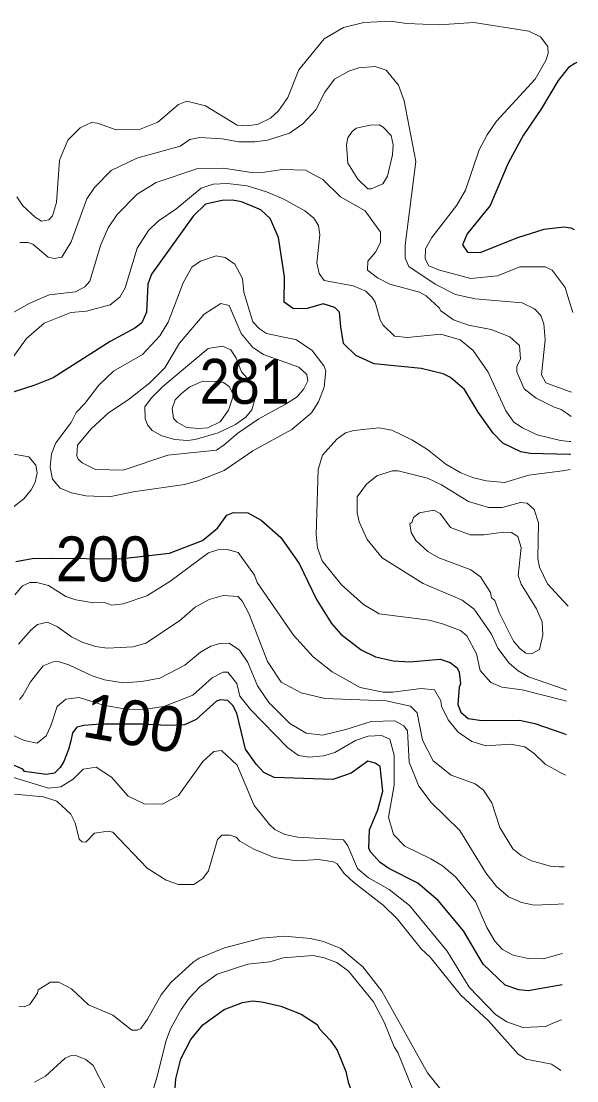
# Model space of a CAD drawing. Extents: x 673.3 to 698.5, y 6984.3 to 7012.3.
# Drawn here: x 697.246 to 698.236, y 6995.852 to 6997.739 of the extents above; entities that cross this region are included whole.
import ezdxf
from ezdxf.enums import TextEntityAlignment as Align

# ---------------------------------------------------------------- set-up
doc = ezdxf.new("R2010")
doc.units = 0
doc.header["$LTSCALE"] = 0.032
doc.layers.add('1', color=7, linetype='Continuous', lineweight=25)
doc.layers.add('2', color=7, linetype='Continuous', lineweight=13)
doc.layers.add('21', color=7, linetype='Continuous')
doc.layers.add('61', color=7, linetype='Continuous')

msp = doc.modelspace()

# ---------------------------------------------------------------- linework, layer by layer
at = {"layer": '1'}
for points in [[(698.2356, 6997.6653), (698.2323, 6997.6635), (698.2205, 6997.6569), (698.2024, 6997.6333), (698.1729, 6997.5834), (698.1401, 6997.5358), (698.1134, 6997.4865), (698.0811, 6997.4109), (698.0401, 6997.3602), (698.0317, 6997.3409), (698.0408, 6997.3279), (698.0631, 6997.3271), (698.1302, 6997.354), (698.1772, 6997.3686), (698.2123, 6997.3728), (698.2251, 6997.3711), (698.2308, 6997.3682)], [(698.2245, 6996.9676), (698.2226, 6996.9676), (698.1523, 6996.9692), (698.136, 6996.9723), (698.1037, 6996.9876), (698.0868, 6997.0056), (698.06, 6997.0431), (698.0357, 6997.0836), (698.0107, 6997.1046), (697.9977, 6997.1112), (697.9585, 6997.1206), (697.8748, 6997.1292), (697.8418, 6997.1439), (697.82, 6997.1651), (697.8152, 6997.1947), (697.8125, 6997.2212), (697.8044, 6997.2294), (697.7838, 6997.2358), (697.7553, 6997.2277), (697.7306, 6997.227), (697.7143, 6997.239), (697.7148, 6997.2839), (697.7042, 6997.354), (697.689, 6997.3879), (697.6728, 6997.4035), (697.638, 6997.4176), (697.6223, 6997.4207), (697.6038, 6997.4199), (697.5742, 6997.4135), (697.5519, 6997.3919), (697.4778, 6997.2885), (697.4713, 6997.2706), (697.4689, 6997.2208), (697.4605, 6997.2023), (697.4479, 6997.1925), (697.404, 6997.1685), (697.3025, 6997.1039), (697.2699, 6997.0913), (697.1125, 6997.0405)], [(697.5685, 6996.8142), (697.5955, 6996.8364), (697.6122, 6996.8595), (697.6237, 6996.8645), (697.6497, 6996.8636), (697.6731, 6996.8509), (697.7085, 6996.8195), (697.7409, 6996.7733), (697.7717, 6996.7093), (697.7986, 6996.6669), (697.8153, 6996.6476), (697.8514, 6996.6196), (697.8771, 6996.6075), (697.9088, 6996.5999), (697.9383, 6996.5983), (697.9923, 6996.6032), (698.0097, 6996.5974), (698.0226, 6996.5876), (698.026, 6996.58), (698.0284, 6996.5594), (698.0259, 6996.5535), (698.0236, 6996.5225), (698.0287, 6996.5085), (698.0417, 6996.4973), (698.0664, 6996.4941), (698.1337, 6996.4948), (698.1607, 6996.4888), (698.2109, 6996.4713), (698.2165, 6996.4693)], [(697.236, 6996.777), (697.265, 6996.7823), (697.3008, 6996.7831), (697.4211, 6996.7817), (697.5096, 6996.7919), (697.5685, 6996.8142)], [(698.2094, 6996.0231), (698.1994, 6996.0214), (698.149, 6996.0128), (698.1321, 6996.0143), (698.1078, 6996.0229), (698.069, 6996.0602), (698.0334, 6996.1192), (697.9883, 6996.1734), (697.9524, 6996.2042), (697.9006, 6996.2307), (697.8852, 6996.241), (697.868, 6996.2602), (697.8648, 6996.2669), (697.8664, 6996.2991), (697.8811, 6996.3347), (697.8898, 6996.3683), (697.8854, 6996.412), (697.8761, 6996.4182), (697.8632, 6996.4213), (697.8337, 6996.4003), (697.8009, 6996.3889), (697.6965, 6996.3925), (697.678, 6996.4014), (697.6642, 6996.4161), (697.6452, 6996.4431), (697.6301, 6996.507), (697.6229, 6996.5205), (697.6135, 6996.5298), (697.6009, 6996.5306), (697.5936, 6996.5282), (697.5571, 6996.4958), (697.5367, 6996.4862), (697.5053, 6996.4853), (697.4617, 6996.4872), (697.3871, 6996.4873), (697.357, 6996.4853), (697.3446, 6996.4818), (697.337, 6996.472), (697.3343, 6996.458), (697.3297, 6996.4422), (697.3215, 6996.4208), (697.3149, 6996.4103), (697.305, 6996.4004), (697.29, 6996.3979), (697.2515, 6996.4033), (697.2484, 6996.4071), (697.2248, 6996.4173)], [(697.5112, 6995.7214), (697.5211, 6995.8558), (697.5301, 6995.8916), (697.5476, 6995.9261), (697.569, 6995.9522), (697.6074, 6995.9793), (697.6402, 6995.9916), (697.6578, 6995.9948)], [(697.6578, 6995.9948), (697.6744, 6995.9933), (697.708, 6995.9851), (697.7445, 6995.971), (697.7728, 6995.9528), (697.7772, 6995.9447), (697.7959, 6995.9249), (697.8083, 6995.907), (697.8238, 6995.8688), (697.8283, 6995.8499), (697.8475, 6995.7972), (697.8689, 6995.7509), (697.8952, 6995.7088), (697.9158, 6995.6872), (697.9268, 6995.6797), (697.979, 6995.6624), (698.0145, 6995.6413), (698.0506, 6995.6063), (698.0811, 6995.5861), (698.1194, 6995.5787), (698.1586, 6995.5818), (698.193, 6995.5885), (698.2025, 6995.5904)]]:
    msp.add_lwpolyline(points, dxfattribs=at)
at = {"layer": '2'}
for points in [[(698.2285, 6997.2206), (698.2192, 6997.2506), (698.2148, 6997.2648), (698.1918, 6997.2956), (698.1792, 6997.3019), (698.1338, 6997.3018), (698.0941, 6997.2855), (698.0465, 6997.2807), (697.9889, 6997.2961), (697.9721, 6997.3037), (697.9652, 6997.3157), (697.9658, 6997.3335), (697.977, 6997.354), (698.0219, 6997.4116), (698.037, 6997.4381), (698.0617, 6997.5103), (698.0758, 6997.5367), (698.0924, 6997.5608), (698.1611, 6997.6357), (698.1803, 6997.6693), (698.1847, 6997.6818), (698.1839, 6997.6941), (698.1707, 6997.7115), (698.15, 6997.7211), (698.052, 6997.7367), (697.9901, 6997.7326), (697.9324, 6997.7348), (697.9041, 6997.7391), (697.8562, 6997.7367), (697.8197, 6997.7279), (697.7852, 6997.7076), (697.74, 6997.6525), (697.7206, 6997.6035), (697.7042, 6997.5796), (697.6895, 6997.5667), (697.6678, 6997.556), (697.6493, 6997.5526), (697.6306, 6997.5542), (697.5742, 6997.5884), (697.5408, 6997.5967), (697.5259, 6997.5907), (697.489, 6997.5596), (697.4562, 6997.5462), (697.4147, 6997.5454), (697.3816, 6997.5576), (697.3711, 6997.559), (697.3508, 6997.5494), (697.3288, 6997.5271), (697.3137, 6997.4917), (697.3085, 6997.4165), (697.3015, 6997.3923), (697.2951, 6997.3852), (697.2817, 6997.3833), (697.2705, 6997.3902), (697.2487, 6997.4105), (697.2377, 6997.4264)], [(697.2433, 6997.3448), (697.2574, 6997.3452), (697.2665, 6997.3422), (697.2938, 6997.3187), (697.3046, 6997.3166), (697.3179, 6997.3188), (697.3346, 6997.3461), (697.3624, 6997.4227), (697.3764, 6997.443), (697.4058, 6997.4731), (697.4516, 6997.4953), (697.5286, 6997.5166), (697.5462, 6997.5282), (697.5639, 6997.5321), (697.6039, 6997.5299), (697.6333, 6997.5244), (697.6617, 6997.5242), (697.6842, 6997.5275), (697.7238, 6997.5397), (697.7472, 6997.5566), (697.7708, 6997.5811), (697.7864, 6997.6126), (697.8037, 6997.6359), (697.8296, 6997.6504), (697.8471, 6997.6562), (697.8761, 6997.6585), (697.8957, 6997.6518), (697.9178, 6997.6249), (697.9282, 6997.597), (697.9485, 6997.4892), (697.9299, 6997.3403), (697.9299, 6997.3174), (697.9361, 6997.3022), (697.9834, 6997.2706), (698.0192, 6997.2525), (698.0546, 6997.2449), (698.1383, 6997.2375), (698.1603, 6997.2269), (698.1717, 6997.2148), (698.1767, 6997.2003), (698.179, 6997.1716), (698.1727, 6997.1095), (698.1806, 6997.0952), (698.2207, 6997.0804), (698.2262, 6997.0784)], [(698.2256, 6997.0355), (698.2181, 6997.0407), (698.2078, 6997.0479), (698.1953, 6997.0517), (698.1633, 6997.0678), (698.1417, 6997.0844), (698.1286, 6997.1145), (698.1286, 6997.124), (698.135, 6997.1382), (698.1336, 6997.1618), (698.1161, 6997.1768), (698.0827, 6997.1903), (698.0423, 6997.198), (698.016, 6997.2075), (697.9931, 6997.2232), (697.9906, 6997.229), (697.9671, 6997.2503), (697.9553, 6997.2564), (697.9027, 6997.2707), (697.8805, 6997.2819), (697.8627, 6997.2959), (697.8632, 6997.3116), (697.8766, 6997.3279), (697.8858, 6997.3453), (697.8858, 6997.3637), (697.8586, 6997.4016), (697.8148, 6997.4266), (697.7828, 6997.4574), (697.752, 6997.4736), (697.711, 6997.4753), (697.679, 6997.4704), (697.656, 6997.4697), (697.6063, 6997.4777), (697.5602, 6997.4769), (697.4858, 6997.452), (697.4521, 6997.4309), (697.4167, 6997.3947), (697.4006, 6997.371), (697.3868, 6997.3399), (697.368, 6997.2761), (697.3589, 6997.2659), (697.3421, 6997.2571), (697.2956, 6997.2519), (697.2598, 6997.2364), (697.224, 6997.2162)], [(697.2182, 6997.1229), (697.2551, 6997.1744), (697.2864, 6997.2016), (697.334, 6997.2205), (697.3617, 6997.2229), (697.4044, 6997.2339), (697.4212, 6997.2477), (697.4306, 6997.2644), (697.452, 6997.335), (697.4727, 6997.3663), (697.4899, 6997.3831), (697.5212, 6997.4046), (697.566, 6997.4415), (697.5876, 6997.4492), (697.613, 6997.4501), (697.6484, 6997.4459), (697.6829, 6997.4352), (697.7137, 6997.4221), (697.7507, 6997.4012), (697.7669, 6997.3881), (697.7752, 6997.3753), (697.7775, 6997.3589), (697.7722, 6997.3087), (697.7768, 6997.2898), (697.7855, 6997.2776), (697.8373, 6997.2676), (697.8594, 6997.2584), (697.8712, 6997.2472), (697.876, 6997.2386), (697.8854, 6997.2072), (697.8904, 6997.1981), (697.9106, 6997.178), (697.9341, 6997.1757), (697.9931, 6997.1821), (698.0276, 6997.1715), (698.0507, 6997.1525), (698.0776, 6997.114), (698.1092, 6997.0456), (698.1236, 6997.0249), (698.1389, 6997.0148), (698.1651, 6997.0025), (698.2065, 6996.9924), (698.2223, 6996.9909), (698.2248, 6996.9907)], [(698.224, 6996.9406), (698.2103, 6996.9387), (698.15, 6996.9305), (698.1067, 6996.9177), (698.0742, 6996.9205), (698.0498, 6996.9266), (698.0287, 6996.9352), (698.0022, 6996.9504), (697.9695, 6996.9763), (697.9415, 6996.9939), (697.9061, 6997.0109), (697.8831, 6997.0151), (697.838, 6997.0102), (697.8232, 6997.0061), (697.8077, 6996.9948), (697.7823, 6996.9666), (697.775, 6996.9408), (697.771, 6996.8253), (697.7736, 6996.8012), (697.782, 6996.7785), (697.8163, 6996.7354), (697.8555, 6996.7002), (697.8837, 6996.6838), (697.9725, 6996.6723), (697.9961, 6996.6663), (698.0286, 6996.6539), (698.0397, 6996.6447), (698.0569, 6996.6127), (698.0634, 6996.5831), (698.0822, 6996.5618), (698.1022, 6996.5533), (698.1383, 6996.5485), (698.2109, 6996.5299), (698.2175, 6996.5282)], [(697.2158, 6996.9712), (697.2589, 6996.9632), (697.2716, 6996.9486), (697.2743, 6996.935), (697.2705, 6996.9185), (697.2632, 6996.9045), (697.2501, 6996.8885), (697.2317, 6996.8742)], [(698.2178, 6996.5482), (698.1994, 6996.5545), (698.1495, 6996.5715), (698.131, 6996.5825), (698.1151, 6996.5961), (698.0951, 6996.6227), (698.0836, 6996.6474), (698.0527, 6996.692), (698.0314, 6996.7084), (697.9619, 6996.7378), (697.889, 6996.7834), (697.8621, 6996.8165), (697.8475, 6996.8477), (697.8443, 6996.864), (697.8444, 6996.8919), (697.8611, 6996.9147), (697.8793, 6996.9296), (697.9064, 6996.9385), (697.9174, 6996.9386), (697.9695, 6996.9254), (697.9945, 6996.9137), (698.0428, 6996.8838), (698.078, 6996.8734), (698.1025, 6996.8734), (698.1351, 6996.8824), (698.1472, 6996.8807), (698.1597, 6996.8699), (698.1676, 6996.8461), (698.166, 6996.7826), (698.1693, 6996.7669), (698.1834, 6996.7374), (698.2117, 6996.7066), (698.2202, 6996.6974)], [(698.2154, 6996.3965), (698.2071, 6996.401), (698.179, 6996.4164), (698.1595, 6996.4353), (698.1429, 6996.4469), (698.1177, 6996.4516), (698.0742, 6996.449), (698.0487, 6996.4566), (698.0239, 6996.4733), (698.0064, 6996.4949), (697.9945, 6996.5193), (697.9932, 6996.5291), (697.982, 6996.5484), (697.958, 6996.5511), (697.9076, 6996.5445), (697.8905, 6996.5445), (697.8495, 6996.5529), (697.7996, 6996.5807), (697.7661, 6996.6071), (697.7307, 6996.646), (697.6662, 6996.7399), (697.6611, 6996.7529), (697.6322, 6996.7928), (697.6125, 6996.7985), (697.5962, 6996.7978), (697.5794, 6996.7927), (697.5104, 6996.7413), (697.4692, 6996.7161), (697.4273, 6996.7014), (697.4071, 6996.6993), (697.3942, 6996.7042), (697.3742, 6996.7034), (697.3432, 6996.7086), (697.3251, 6996.7149), (697.2944, 6996.7342), (697.2737, 6996.7399), (697.2612, 6996.7399), (697.2481, 6996.7339), (697.2342, 6996.7177)], [(697.2409, 6996.6296), (697.2625, 6996.6549), (697.2745, 6996.6651), (697.2924, 6996.6689), (697.3103, 6996.6607), (697.3352, 6996.643), (697.3543, 6996.6335), (697.3777, 6996.6259), (697.3988, 6996.6227), (697.4448, 6996.6252), (697.4676, 6996.6318), (697.5279, 6996.6716), (697.5557, 6996.6955), (697.5806, 6996.7095), (697.6055, 6996.7163), (697.6321, 6996.7146), (697.6399, 6996.7057), (697.652, 6996.6832), (697.6842, 6996.5991), (697.7089, 6996.562), (697.7445, 6996.5435), (697.7868, 6996.533), (697.8959, 6996.529), (697.9395, 6996.5192), (697.951, 6996.5078), (697.9609, 6996.4592), (697.9797, 6996.4221), (698.0119, 6996.3968), (698.0547, 6996.3811), (698.0693, 6996.37), (698.0842, 6996.3471), (698.0985, 6996.3034), (698.1217, 6996.2656), (698.1366, 6996.2536), (698.1546, 6996.2438), (698.1886, 6996.2343), (698.2044, 6996.2335), (698.2128, 6996.2331)], [(698.2117, 6996.1677), (698.2022, 6996.1672), (698.1593, 6996.165), (698.1373, 6996.1697), (698.1137, 6996.1798), (698.0927, 6996.1984), (698.0733, 6996.223), (698.0269, 6996.2983), (697.9763, 6996.3479), (697.9541, 6996.377), (697.9366, 6996.4196), (697.9339, 6996.4758), (697.9272, 6996.4843), (697.9113, 6996.4932), (697.869, 6996.4922), (697.8238, 6996.4777), (697.7827, 6996.4681), (697.7534, 6996.4715), (697.7243, 6996.4889), (697.6869, 6996.5257), (697.6668, 6996.5557), (697.6492, 6996.5972), (697.6344, 6996.6191), (697.616, 6996.6315), (697.5995, 6996.6309), (697.5832, 6996.6264), (697.5653, 6996.6155), (697.5371, 6996.5924), (697.4927, 6996.5696), (697.4608, 6996.5634), (697.4272, 6996.5608), (697.3938, 6996.5665), (697.3718, 6996.5735), (697.3302, 6996.5931), (697.3117, 6996.599), (697.3028, 6996.5982), (697.2847, 6996.5915), (697.2624, 6996.563), (697.2487, 6996.5383), (697.2423, 6996.5314)], [(697.1979, 6996.4828), (697.2507, 6996.4586), (697.2742, 6996.4533), (697.29, 6996.4668), (697.2986, 6996.4842), (697.3098, 6996.5187), (697.3251, 6996.5319), (697.3487, 6996.5347), (697.3921, 6996.5213), (697.432, 6996.5142), (697.4634, 6996.5133), (697.4998, 6996.5189), (697.5513, 6996.539), (697.5858, 6996.5701), (697.6056, 6996.5802), (697.6135, 6996.5803), (697.63, 6996.5598), (697.6351, 6996.5372), (697.6541, 6996.5133), (697.72, 6996.4457), (697.7399, 6996.4318), (697.7588, 6996.4288), (697.7842, 6996.4311), (697.8047, 6996.4371), (697.8412, 6996.4586), (697.8641, 6996.4662), (697.8878, 6996.4671), (697.9027, 6996.4608), (697.9102, 6996.4321), (697.9103, 6996.3788), (697.8998, 6996.3216), (697.9089, 6996.2911), (697.9289, 6996.2704), (697.9757, 6996.2479), (697.9964, 6996.2352), (698.0195, 6996.2153), (698.0551, 6996.1718), (698.0751, 6996.1253), (698.0894, 6996.1009), (698.1033, 6996.086), (698.1219, 6996.076), (698.1491, 6996.0701), (698.1761, 6996.0697), (698.2027, 6996.0771), (698.2103, 6996.0792)], [(698.2085, 6995.9612), (698.1978, 6995.9568), (698.1796, 6995.9492), (698.1393, 6995.9474), (698.1109, 6995.9572), (698.0909, 6995.9705), (698.044, 6996.019), (698.0048, 6996.0835), (697.9375, 6996.1645), (697.9014, 6996.1928), (697.8643, 6996.2139), (697.8448, 6996.2306), (697.8273, 6996.2706), (697.8198, 6996.2813), (697.7387, 6996.2864), (697.7154, 6996.2911), (697.6977, 6996.2999), (697.6878, 6996.3085), (697.6609, 6996.3428), (697.6302, 6996.4147), (697.6023, 6996.4403), (697.5887, 6996.4385), (697.5694, 6996.4211), (697.5261, 6996.3607), (697.4971, 6996.345), (697.4646, 6996.3458), (697.4361, 6996.359), (697.4062, 6996.3929), (697.379, 6996.4109), (697.3562, 6996.4074), (697.3383, 6996.3896), (697.3161, 6996.3758), (697.294, 6996.3735), (697.1711, 6996.4106)], [(697.2339, 6996.3629), (697.2854, 6996.3578), (697.3088, 6996.3501), (697.3343, 6996.3273), (697.3418, 6996.3116), (697.3491, 6996.2825), (697.3544, 6996.2778), (697.3606, 6996.2775), (697.3761, 6996.2936), (697.4003, 6996.2969), (697.4086, 6996.2951), (697.4703, 6996.2311), (697.5041, 6996.2094), (697.5257, 6996.2017), (697.5534, 6996.2017), (697.5692, 6996.2124), (697.5792, 6996.2262), (697.5953, 6996.2821), (697.603, 6996.2897), (697.6181, 6996.2896), (697.6284, 6996.2862), (697.6352, 6996.2789), (697.6601, 6996.2648), (697.6963, 6996.2502), (697.7367, 6996.244), (697.7756, 6996.2465), (697.8023, 6996.2425), (697.8087, 6996.2387), (697.8209, 6996.2218), (697.8374, 6996.2061), (697.8903, 6996.165), (697.9156, 6996.141), (697.9584, 6996.0876), (697.9742, 6996.0725), (698.0283, 6996.0053), (698.0785, 6995.9593), (698.1311, 6995.9001), (698.1453, 6995.8912), (698.1902, 6995.8823), (698.2027, 6995.8735), (698.207, 6995.8705)], [(698.0317, 6995.7887), (697.9694, 6995.8667), (697.8883, 6996.0119), (697.8543, 6996.0556), (697.8153, 6996.0879), (697.7843, 6996.1003), (697.761, 6996.1055), (697.7149, 6996.1097), (697.6739, 6996.1063), (697.6079, 6996.0889), (697.5628, 6996.071), (697.5518, 6996.0637), (697.5124, 6996.0276), (697.4949, 6996.0054), (697.4709, 6995.962), (697.4586, 6995.9455), (697.4521, 6995.9427), (697.4429, 6995.9427), (697.4086, 6995.9695), (697.3653, 6995.9879), (697.3351, 6996.0161), (697.3127, 6996.0281), (697.298, 6996.028), (697.276, 6996.0141), (697.2746, 6996.0084), (697.2611, 6995.9883), (697.2506, 6995.9842), (697.2413, 6995.9845)], [(697.5039, 6995.9239), (697.5119, 6995.9448), (697.5309, 6995.9796), (697.5448, 6995.9996), (697.5644, 6996.0202), (697.5946, 6996.0421), (697.6495, 6996.0599), (697.6887, 6996.0645), (697.7126, 6996.0712), (697.7659, 6996.0753), (697.7855, 6996.0716), (697.808, 6996.063), (697.829, 6996.0474), (697.8736, 6995.9931), (697.8922, 6995.9568), (697.9101, 6995.9128), (697.9167, 6995.903), (697.9446, 6995.8341), (697.9772, 6995.782), (698.0115, 6995.7495), (698.0481, 6995.7279), (698.1503, 6995.6818), (698.1946, 6995.6699), (698.2038, 6995.6674)], [(697.4654, 6995.7849), (697.4875, 6995.8582), (697.5039, 6995.9239)], [(697.2693, 6995.8501), (697.2891, 6995.8606), (697.3241, 6995.8929), (697.3346, 6995.8977), (697.3445, 6995.8971), (697.3605, 6995.8905), (697.3736, 6995.8799), (697.3959, 6995.8371)]]:
    msp.add_lwpolyline(points, dxfattribs=at)
for points in [[(697.8273, 6997.4863), (697.8255, 6997.5191), (697.8276, 6997.5314), (697.8351, 6997.5424), (697.8426, 6997.5484), (697.8673, 6997.5542), (697.8834, 6997.5543), (697.8908, 6997.5502), (697.9046, 6997.5355), (697.9086, 6997.5188), (697.9071, 6997.5011), (697.8981, 6997.4634), (697.8897, 6997.4493), (697.869, 6997.4406), (697.8635, 6997.4406), (697.8455, 6997.458)], [(697.6399, 6997.2811), (697.6262, 6997.3065), (697.609, 6997.3181), (697.5927, 6997.3214), (697.5653, 6997.3118), (697.5496, 6997.301), (697.5343, 6997.2731), (697.5074, 6997.2031), (697.4929, 6997.1786), (697.4615, 6997.1457), (697.4101, 6997.1159), (697.3842, 6997.0909), (697.3591, 6997.0585), (697.3433, 6997.0426), (697.3346, 6997.0244), (697.3073, 6996.9886), (697.2993, 6996.9687), (697.2971, 6996.9449), (697.3012, 6996.9235), (697.315, 6996.9078), (697.3354, 6996.8992), (697.3608, 6996.8939), (697.4027, 6996.8923), (697.4451, 6996.9012), (697.5363, 6996.9142), (697.5604, 6996.9208), (697.6071, 6996.939), (697.6582, 6996.9741), (697.728, 6997.0121), (697.7629, 6997.042), (697.7753, 6997.0611), (697.7857, 6997.0872), (697.7882, 6997.1166), (697.7851, 6997.1254), (697.764, 6997.1525), (697.736, 6997.1715), (697.6826, 6997.1833), (697.67, 6997.1912), (697.6581, 6997.2039), (697.6423, 6997.2565)], [(697.354, 6996.9527), (697.3469, 6996.959), (697.3445, 6996.9654), (697.3458, 6996.9841), (697.3701, 6997.0134), (697.4005, 6997.0411), (697.4387, 6997.0666), (697.475, 6997.0954), (697.5016, 6997.1221), (697.5279, 6997.1656), (697.5718, 6997.2174), (697.6015, 6997.2366), (697.6164, 6997.2331), (697.6373, 6997.1832), (697.6584, 6997.158), (697.6773, 6997.1455), (697.7403, 6997.1229), (697.7547, 6997.1102), (697.7562, 6997.0985), (697.7494, 6997.0846), (697.7374, 6997.0705), (697.7165, 6997.057), (697.6689, 6997.0308), (697.6318, 6997.0057), (697.6075, 6996.985), (697.5938, 6996.9752), (697.5067, 6996.9664), (697.4271, 6996.9395), (697.378, 6996.941)], [(697.4664, 6997.0318), (697.4657, 6997.0524), (697.4777, 6997.0687), (697.4979, 6997.0887), (697.5785, 6997.1561), (697.6043, 6997.1602), (697.6191, 6997.1539), (697.6284, 6997.1393), (697.6383, 6997.1146), (697.6576, 6997.0926), (697.6634, 6997.0719), (697.6568, 6997.0471), (697.6456, 6997.0339), (697.6272, 6997.0209), (697.5964, 6997.006), (697.5555, 6996.9941), (697.5421, 6996.9925), (697.5193, 6996.9942), (697.4963, 6997.0006), (697.4789, 6997.0102), (697.4708, 6997.0205)], [(697.562, 6997.0136), (697.578, 6997.0152), (697.6, 6997.0259), (697.6147, 6997.0463), (697.6229, 6997.0699), (697.6226, 6997.0764), (697.6163, 6997.0885), (697.6063, 6997.0956), (697.5908, 6997.0983), (697.5665, 6997.0968), (697.5599, 6997.0938), (697.5459, 6997.0879), (697.5313, 6997.0759), (697.5197, 6997.0651), (697.5146, 6997.0494), (697.5171, 6997.0314), (697.5235, 6997.025), (697.5404, 6997.0157)], [(698.0458, 6996.8247), (698.0705, 6996.8247), (698.1047, 6996.8295), (698.1194, 6996.8286), (698.1304, 6996.8217), (698.1366, 6996.8021), (698.131, 6996.7522), (698.1366, 6996.7368), (698.1637, 6996.6925), (698.1741, 6996.6696), (698.1749, 6996.6465), (698.1692, 6996.6203), (698.1546, 6996.6129), (698.145, 6996.6139), (698.134, 6996.6221), (698.123, 6996.6355), (698.0973, 6996.686), (698.0895, 6996.7078), (698.0838, 6996.7124), (698.0819, 6996.7221), (698.064, 6996.7499), (698.0465, 6996.7622), (697.9896, 6996.7834), (697.9699, 6996.7947), (697.9487, 6996.8147), (697.9403, 6996.8284), (697.938, 6996.8439), (697.9419, 6996.8467), (697.9448, 6996.8556), (697.9554, 6996.8638), (697.9807, 6996.8687), (697.9919, 6996.8627), (698.0105, 6996.8378)]]:
    msp.add_lwpolyline(points, close=True, dxfattribs=at)

# ---------------------------------------------------------------- texts
at = {"layer": '21', "width": 0.9}
msp.add_text('281', height=0.08, dxfattribs=at).set_placement((697.5635, 6997.0579))
at = {"layer": '61', "width": 0.95}
msp.add_text('200', height=0.08, dxfattribs=at).set_placement((697.3919, 6996.7417), align=Align.CENTER)
at = {"layer": '61'}
msp.add_text('100', height=0.08, rotation=350.134, dxfattribs=at).set_placement((697.4399, 6996.4504), align=Align.CENTER)

doc.saveas('drawing.dxf')
